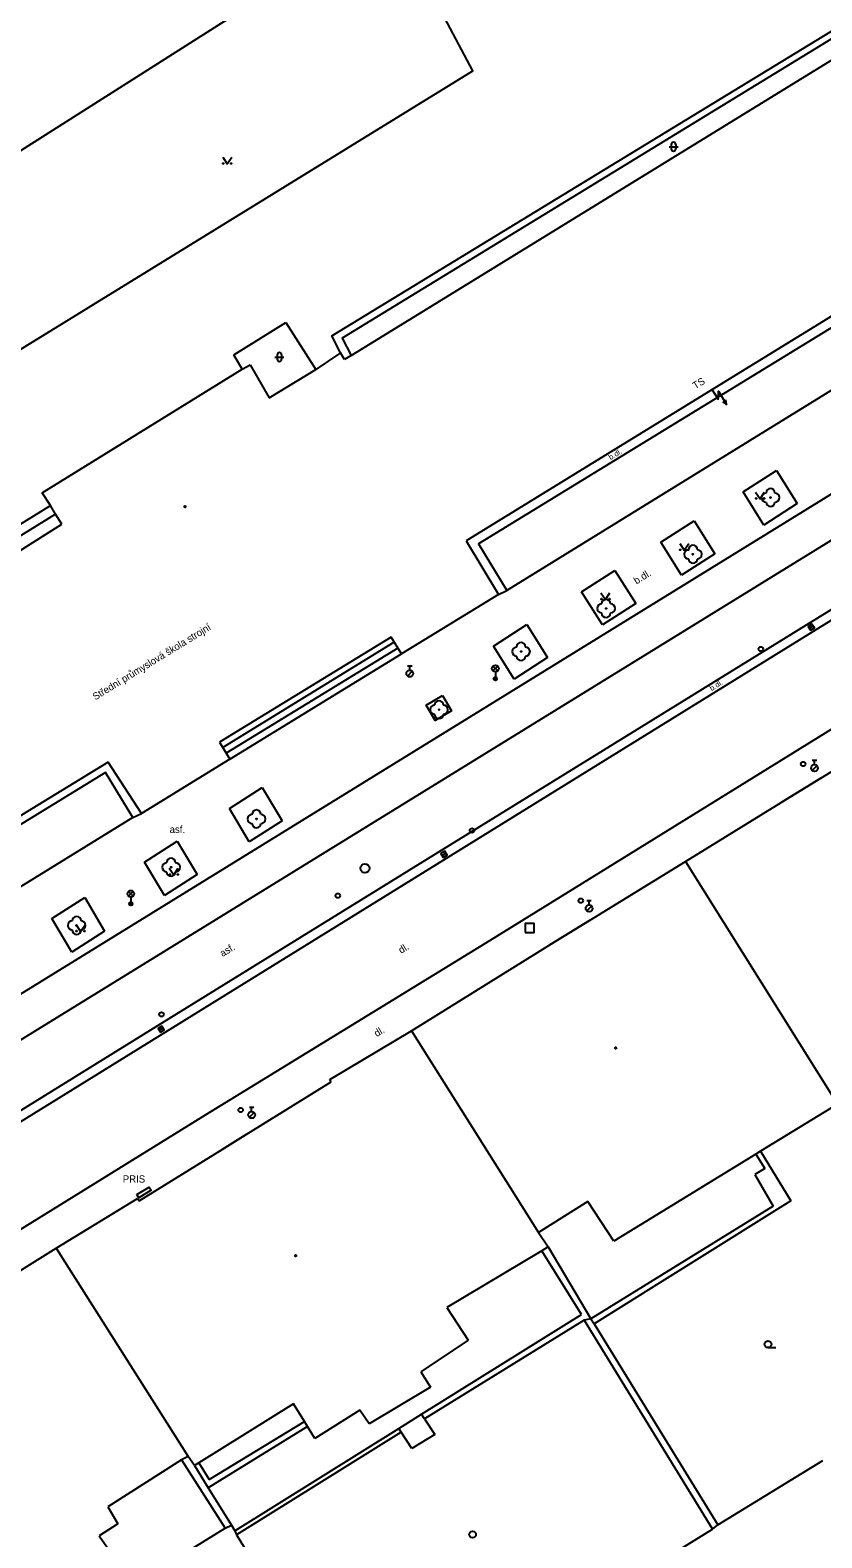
# Model space of a CAD drawing. Extents: x -599770 to -598493, y -1162076 to -1159209.
# Drawn here: x -598760.5 to -598716.4, y -1159823 to -1159739 of the extents above; entities that cross this region are included whole.
import ezdxf

# ---------------------------------------------------------------- set-up
doc = ezdxf.new("R2010")
doc.units = 0
doc.layers.add('Podklad', color=7, linetype='Continuous')

msp = doc.modelspace()

# ---------------------------------------------------------------- linework, layer by layer
at = {"layer": 'Podklad'}
for p, q in [((-598724.873, -1159745.468), (-598724.373, -1159745.468)), ((-598724.748, -1159745.343), (-598724.748, -1159745.593)), ((-598724.498, -1159745.343), (-598724.498, -1159745.593)), ((-598746.833, -1159757.188), (-598746.333, -1159757.188)), ((-598746.708, -1159757.063), (-598746.708, -1159757.313)), ((-598746.458, -1159757.063), (-598746.458, -1159757.313)), ((-598717.056, -1159772.306), (-598716.844, -1159772.174)), ((-598739.445, -1159774.392), (-598739.195, -1159774.392)), ((-598739.32, -1159774.642), (-598739.32, -1159774.392)), ((-598734.683, -1159774.68), (-598734.418, -1159774.415)), ((-598734.683, -1159774.415), (-598734.418, -1159774.68)), ((-598739.449, -1159774.966), (-598739.184, -1159774.701)), ((-598734.55, -1159774.735), (-598734.55, -1159775.11)), ((-598716.899, -1159780.226), (-598716.634, -1159779.961)), ((-598716.895, -1159779.652), (-598716.645, -1159779.652)), ((-598716.77, -1159779.902), (-598716.77, -1159779.652)), ((-598737.516, -1159784.966), (-598737.304, -1159784.834)), ((-598754.992, -1159787.23), (-598754.727, -1159786.965)), ((-598754.992, -1159786.965), (-598754.727, -1159787.23)), ((-598754.86, -1159787.285), (-598754.86, -1159787.66)), ((-598729.459, -1159788.046), (-598729.194, -1159787.781)), ((-598729.455, -1159787.472), (-598729.205, -1159787.472)), ((-598729.33, -1159787.722), (-598729.33, -1159787.472)), ((-598753.276, -1159794.706), (-598753.064, -1159794.574)), ((-598748.259, -1159799.556), (-598747.994, -1159799.291)), ((-598748.255, -1159798.983), (-598748.005, -1159798.983)), ((-598748.13, -1159799.233), (-598748.13, -1159798.983)), ((-598719.36, -1159812.387), (-598718.922, -1159812.387))]:
    msp.add_line(p, q, dxfattribs=at)
for points in [[(-598743.17, -1159756.96), (-598743.66, -1159756.01), (-598704.15, -1159731.89)], [(-598704.3, -1159732.4), (-598743.09, -1159756.13), (-598742.59, -1159757.1)], [(-598742.59, -1159757.1), (-598703.8, -1159733.23)], [(-598768.86, -1159750.67), (-598764.3, -1159758.78), (-598735.8, -1159741.24), (-598738.79, -1159735.6)], [(-598747.67, -1159737.22), (-598768.86, -1159750.67), (-598777.95, -1159756.44)], [(-598684.68, -1159739.83), (-598733.92, -1159770.2)], [(-598696.93, -1159743.31), (-598736.17, -1159767.43)], [(-598697.09, -1159744.09), (-598735.49, -1159767.6), (-598733.92, -1159770.2)], [(-598749.74, -1159746.055), (-598749.49, -1159746.43), (-598749.24, -1159746.055)], [(-598798.474, -1159822.843), (-598800.94, -1159819.84), (-598683.37, -1159747.39)], [(-598687.01, -1159747.05), (-598799.65, -1159816.53)], [(-598794.15, -1159820.18), (-598794.38, -1159819.71), (-598780.51, -1159811.25), (-598766.11, -1159802.33), (-598753.36, -1159794.44), (-598737.7, -1159784.77), (-598701.87, -1159762.63), (-598681.59, -1159750.16), (-598681.31, -1159750.6)], [(-598749.12, -1159757.07), (-598746.23, -1159755.27)], [(-598746.23, -1159755.27), (-598744.55, -1159757.88)], [(-598750.45, -1159799.27), (-598734.85, -1159789.7), (-598713.19, -1159776.29), (-598681.04, -1159756.6)], [(-598748.66, -1159757.86), (-598749.12, -1159757.07)], [(-598748.66, -1159757.86), (-598748.21, -1159757.62)], [(-598748.21, -1159757.62), (-598747.16, -1159759.47)], [(-598743.17, -1159756.96), (-598744.55, -1159757.88)], [(-598742.96, -1159757.32), (-598743.17, -1159756.96)], [(-598742.59, -1159757.1), (-598742.96, -1159757.32)], [(-598759.8, -1159764.76), (-598748.66, -1159757.86)], [(-598747.16, -1159759.47), (-598744.55, -1159757.88)], [(-598722.47, -1159759.01), (-598722.143, -1159759.542), (-598722.126, -1159759.092), (-598721.668, -1159759.838)], [(-598721.889, -1159759.687), (-598721.668, -1159759.838), (-598721.703, -1159759.572)], [(-598720.75, -1159764.71), (-598718.89, -1159763.51)], [(-598718.89, -1159763.51), (-598717.73, -1159765.35)], [(-598716.83, -1159772.47), (-598701.6, -1159763.07)], [(-598759.33, -1159765.47), (-598759.8, -1159764.76)], [(-598719.59, -1159766.55), (-598720.75, -1159764.71)], [(-598720.05, -1159764.715), (-598719.8, -1159765.09), (-598719.55, -1159764.715)], [(-598796.97, -1159788.78), (-598759.33, -1159765.47)], [(-598759.05, -1159765.94), (-598796.3, -1159788.95)], [(-598759.05, -1159765.94), (-598759.33, -1159765.47)], [(-598758.71, -1159766.5), (-598759.05, -1159765.94)], [(-598717.73, -1159765.35), (-598719.59, -1159766.55)], [(-598762.66, -1159768.99), (-598758.71, -1159766.5)], [(-598725.34, -1159767.51), (-598723.48, -1159766.31)], [(-598723.48, -1159766.31), (-598722.32, -1159768.15)], [(-598736.17, -1159767.43), (-598734.37, -1159770.43)], [(-598724.18, -1159769.35), (-598725.34, -1159767.51)], [(-598724.28, -1159767.585), (-598724.03, -1159767.96), (-598723.78, -1159767.585)], [(-598722.32, -1159768.15), (-598724.18, -1159769.35)], [(-598729.75, -1159770.28), (-598727.89, -1159769.08)], [(-598727.89, -1159769.08), (-598726.73, -1159770.92)], [(-598734.37, -1159770.43), (-598733.92, -1159770.2)], [(-598728.59, -1159772.12), (-598729.75, -1159770.28)], [(-598728.67, -1159770.325), (-598728.42, -1159770.7), (-598728.17, -1159770.325)], [(-598734.37, -1159770.43), (-598739.78, -1159773.73)], [(-598726.73, -1159770.92), (-598728.59, -1159772.12)], [(-598740.36, -1159772.8), (-598749.92, -1159778.65)], [(-598739.78, -1159773.73), (-598740.36, -1159772.8)], [(-598737.43, -1159785.21), (-598716.83, -1159772.47)], [(-598734.66, -1159773.3), (-598732.8, -1159772.1)], [(-598732.8, -1159772.1), (-598731.64, -1159773.94)], [(-598740.18, -1159773.08), (-598749.74, -1159778.94)], [(-598739.98, -1159773.41), (-598749.55, -1159779.26)], [(-598749.35, -1159779.59), (-598739.78, -1159773.73)], [(-598733.5, -1159775.14), (-598734.66, -1159773.3)], [(-598731.64, -1159773.94), (-598733.5, -1159775.14)], [(-598737.49, -1159776.05), (-598736.99, -1159776.91), (-598737.91, -1159777.45), (-598738.41, -1159776.58), (-598737.49, -1159776.05)], [(-598716.41, -1159780.66), (-598708.68, -1159775.91)], [(-598749.92, -1159778.65), (-598749.35, -1159779.59)], [(-598749.35, -1159779.59), (-598754.26, -1159782.62)], [(-598754.74, -1159782.85), (-598756.27, -1159780.34), (-598788.11, -1159799.85), (-598795.31, -1159804.28), (-598794.93, -1159804.97), (-598804.09, -1159810.75)], [(-598756.12, -1159779.77), (-598795.96, -1159804.11)], [(-598754.26, -1159782.62), (-598756.12, -1159779.77)], [(-598749.37, -1159782.34), (-598747.54, -1159781.17)], [(-598747.54, -1159781.17), (-598746.43, -1159783.04)], [(-598716.41, -1159780.66), (-598718.63, -1159782.02)], [(-598718.63, -1159782.02), (-598716.41, -1159780.66)], [(-598723.96, -1159785.3), (-598718.63, -1159782.02)], [(-598754.74, -1159782.85), (-598802.96, -1159812.58)], [(-598754.74, -1159782.85), (-598754.26, -1159782.62)], [(-598748.26, -1159784.21), (-598749.37, -1159782.34)], [(-598746.43, -1159783.04), (-598748.26, -1159784.21)], [(-598754.1, -1159785.33), (-598752.27, -1159784.16)], [(-598752.27, -1159784.16), (-598751.16, -1159786.03)], [(-598765.84, -1159802.77), (-598737.43, -1159785.21)], [(-598752.99, -1159787.2), (-598754.1, -1159785.33)], [(-598729.3, -1159788.58), (-598723.96, -1159785.3)], [(-598723.96, -1159785.3), (-598715.49, -1159798.82)], [(-598751.16, -1159786.03), (-598752.99, -1159787.2)], [(-598752.72, -1159785.675), (-598752.47, -1159786.05), (-598752.22, -1159785.675)], [(-598759.26, -1159788.48), (-598757.43, -1159787.31)], [(-598757.43, -1159787.31), (-598756.32, -1159789.18)], [(-598758.15, -1159790.35), (-598759.26, -1159788.48)], [(-598757.91, -1159788.825), (-598757.66, -1159789.2), (-598757.41, -1159788.825)], [(-598729.3, -1159788.58), (-598731.51, -1159789.95)], [(-598731.51, -1159789.95), (-598729.3, -1159788.58)], [(-598756.32, -1159789.18), (-598758.15, -1159790.35)], [(-598739.23, -1159794.73), (-598731.51, -1159789.95)], [(-598743.78, -1159797.45), (-598739.23, -1159794.73)], [(-598739.23, -1159794.73), (-598732.15, -1159805.97)], [(-598748.44, -1159800.52), (-598743.7, -1159797.58)], [(-598743.7, -1159797.58), (-598743.78, -1159797.45)], [(-598715.49, -1159798.82), (-598719.77, -1159801.44)], [(-598773, -1159813.21), (-598750.45, -1159799.27)], [(-598748.44, -1159800.52), (-598749.77, -1159801.34)], [(-598749.77, -1159801.34), (-598748.44, -1159800.52)], [(-598754.4, -1159804.21), (-598749.77, -1159801.34)], [(-598719.77, -1159801.44), (-598720.03, -1159801.6)], [(-598719.77, -1159801.44), (-598718.08, -1159804.21)], [(-598720.03, -1159801.6), (-598727.95, -1159806.46)], [(-598720.03, -1159801.6), (-598719.53, -1159802.41)], [(-598719.53, -1159802.41), (-598720.1, -1159802.75)], [(-598720.1, -1159802.75), (-598719.07, -1159804.5)], [(-598754.53, -1159803.86), (-598753.83, -1159803.44), (-598753.72, -1159803.62), (-598754.42, -1159804.04), (-598754.53, -1159803.86)], [(-598759.03, -1159806.84), (-598754.48, -1159804.08)], [(-598754.48, -1159804.08), (-598754.4, -1159804.21)], [(-598729.39, -1159804.25), (-598732.15, -1159805.97)], [(-598727.95, -1159806.46), (-598729.39, -1159804.25)], [(-598719.07, -1159804.5), (-598729.23, -1159810.79)], [(-598718.08, -1159804.21), (-598729.04, -1159811.06)], [(-598732.15, -1159805.97), (-598731.61, -1159806.77)], [(-598762.81, -1159809.21), (-598759.03, -1159806.84)], [(-598759.03, -1159806.84), (-598751.67, -1159818.45)], [(-598731.97, -1159806.99), (-598737.25, -1159810.16)], [(-598731.61, -1159806.77), (-598731.97, -1159806.99)], [(-598729.76, -1159810.55), (-598731.97, -1159806.99)], [(-598731.61, -1159806.77), (-598729.23, -1159810.79)], [(-598749.07, -1159822.6), (-598739.93, -1159816.9), (-598738.66, -1159816.1), (-598729.76, -1159810.55)], [(-598737.25, -1159810.16), (-598736.07, -1159811.98)], [(-598729.6, -1159810.85), (-598738.49, -1159816.36)], [(-598729.23, -1159810.79), (-598729.6, -1159810.85)], [(-598729.6, -1159810.85), (-598722.46, -1159822.5)], [(-598729.23, -1159810.79), (-598729.04, -1159811.06)], [(-598729.04, -1159811.06), (-598722.16, -1159822.26)], [(-598736.07, -1159811.98), (-598738.7, -1159813.74)], [(-598738.7, -1159813.74), (-598738.16, -1159814.59)], [(-598738.16, -1159814.59), (-598741.59, -1159816.64)], [(-598745.8, -1159815.52), (-598751.07, -1159818.81)], [(-598745.18, -1159816.51), (-598745.8, -1159815.52)], [(-598750.5, -1159819.73), (-598745.18, -1159816.51)], [(-598745.01, -1159816.79), (-598745.18, -1159816.51)], [(-598742.1, -1159815.88), (-598744.6, -1159817.46)], [(-598741.59, -1159816.64), (-598742.1, -1159815.88)], [(-598738.49, -1159816.36), (-598738.66, -1159816.1)], [(-598738.49, -1159816.36), (-598737.93, -1159817.22)], [(-598745.01, -1159816.79), (-598750.56, -1159820.2)], [(-598739.8, -1159817.1), (-598748.97, -1159822.82)], [(-598744.6, -1159817.46), (-598745.01, -1159816.79)], [(-598739.8, -1159817.1), (-598739.93, -1159816.9)], [(-598739.21, -1159818), (-598739.8, -1159817.1)], [(-598737.93, -1159817.22), (-598739.21, -1159818)], [(-598752.04, -1159818.64), (-598756.15, -1159821.26)], [(-598751.67, -1159818.45), (-598752.04, -1159818.64)], [(-598752.04, -1159818.64), (-598749.61, -1159822.45)], [(-598751.31, -1159818.95), (-598751.67, -1159818.45)], [(-598751.07, -1159818.81), (-598751.31, -1159818.95)], [(-598751.31, -1159818.95), (-598750.56, -1159820.2)], [(-598751.07, -1159818.81), (-598750.5, -1159819.73)], [(-598722.16, -1159822.26), (-598716.31, -1159818.68)], [(-598750.56, -1159820.2), (-598749.26, -1159822.28)], [(-598756.15, -1159821.26), (-598755.59, -1159822.21)], [(-598755.59, -1159822.21), (-598756.62, -1159822.87)], [(-598754.27, -1159825.32), (-598749.61, -1159822.45)], [(-598749.61, -1159822.45), (-598749.26, -1159822.28)], [(-598749.26, -1159822.28), (-598749.07, -1159822.6)], [(-598722.46, -1159822.5), (-598722.16, -1159822.26)], [(-598756.62, -1159822.87), (-598756.06, -1159823.68)], [(-598749.07, -1159822.6), (-598748.97, -1159822.82)], [(-598748.97, -1159822.82), (-598741.77, -1159834.44)], [(-598741.77, -1159834.44), (-598722.46, -1159822.5)]]:
    msp.add_lwpolyline(points, dxfattribs=at)
for points in [[(-598716.991, -1159772.412), (-598716.778, -1159772.281), (-598716.909, -1159772.068), (-598717.122, -1159772.199)], [(-598737.451, -1159785.072), (-598737.238, -1159784.941), (-598737.369, -1159784.728), (-598737.582, -1159784.859)], [(-598732.89, -1159789.25), (-598732.39, -1159789.25), (-598732.39, -1159788.75), (-598732.89, -1159788.75)], [(-598753.211, -1159794.812), (-598752.998, -1159794.681), (-598753.129, -1159794.468), (-598753.342, -1159794.599)]]:
    msp.add_lwpolyline(points, close=True, dxfattribs=at)
for centre, radius in [((-598749.715, -1159746.405), 0.025), ((-598749.265, -1159746.405), 0.025), ((-598720.025, -1159765.065), 0.025), ((-598719.575, -1159765.065), 0.025), ((-598719.22, -1159765.02), 0.025), ((-598751.84, -1159765.53), 0.045), ((-598751.84, -1159765.53), 0.0199), ((-598724.255, -1159767.935), 0.025), ((-598723.805, -1159767.935), 0.025), ((-598723.54, -1159768.18), 0.025), ((-598728.645, -1159770.675), 0.025), ((-598728.38, -1159771.2), 0.025), ((-598728.195, -1159770.675), 0.025), ((-598733.12, -1159773.6), 0.025), ((-598719.76, -1159773.46), 0.125), ((-598734.55, -1159774.547), 0.188), ((-598739.32, -1159774.83), 0.188), ((-598734.55, -1159775.11), 0.1), ((-598734.55, -1159775.11), 0.0723), ((-598734.55, -1159775.11), 0.0438), ((-598737.69, -1159776.84), 0.025), ((-598717.4, -1159779.87), 0.125), ((-598716.77, -1159780.09), 0.188), ((-598747.86, -1159782.93), 0.025), ((-598735.85, -1159783.57), 0.125), ((-598741.82, -1159785.68), 0.25), ((-598752.695, -1159786.025), 0.025), ((-598752.62, -1159785.62), 0.025), ((-598752.245, -1159786.025), 0.025), ((-598754.86, -1159787.097), 0.188), ((-598743.33, -1159787.2), 0.125), ((-598754.86, -1159787.66), 0.1), ((-598754.86, -1159787.66), 0.0723), ((-598754.86, -1159787.66), 0.0438), ((-598729.79, -1159787.48), 0.125), ((-598729.33, -1159787.91), 0.188), ((-598757.88, -1159788.86), 0.025), ((-598757.885, -1159789.175), 0.025), ((-598757.435, -1159789.175), 0.025), ((-598753.15, -1159793.82), 0.125), ((-598727.85, -1159795.69), 0.045), ((-598727.85, -1159795.69), 0.0199), ((-598748.74, -1159799.15), 0.125), ((-598748.13, -1159799.42), 0.188), ((-598745.68, -1159807.26), 0.045), ((-598745.68, -1159807.26), 0.0199), ((-598719.36, -1159812.2), 0.188), ((-598735.82, -1159822.8), 0.188)]:
    msp.add_circle(centre, radius, dxfattribs=at)
for centre, radius, start, end in [((-598724.623, -1159745.343), 0.125, 0, 180), ((-598724.623, -1159745.593), 0.125, 180, 0), ((-598746.583, -1159757.063), 0.125, 0, 180), ((-598746.583, -1159757.313), 0.125, 180, 0), ((-598719.47, -1159765.02), 0.25, 90, 270), ((-598719.22, -1159764.77), 0.25, 0, 180), ((-598719.22, -1159765.27), 0.25, 180, 0), ((-598718.97, -1159765.02), 0.25, 270, 90), ((-598723.54, -1159767.93), 0.25, 0, 180), ((-598723.79, -1159768.18), 0.25, 90, 270), ((-598723.54, -1159768.43), 0.25, 180, 0), ((-598723.29, -1159768.18), 0.25, 270, 90), ((-598728.63, -1159771.2), 0.25, 90, 270), ((-598728.38, -1159770.95), 0.25, 0, 180), ((-598728.13, -1159771.2), 0.25, 270, 90), ((-598728.38, -1159771.45), 0.25, 180, 0), ((-598733.37, -1159773.6), 0.25, 90, 270), ((-598733.12, -1159773.35), 0.25, 0, 180), ((-598732.87, -1159773.6), 0.25, 270, 90), ((-598733.12, -1159773.85), 0.25, 180, 0), ((-598737.94, -1159776.84), 0.25, 90, 270), ((-598737.69, -1159776.59), 0.25, 0, 180), ((-598737.69, -1159777.09), 0.25, 180, 0), ((-598737.44, -1159776.84), 0.25, 270, 90), ((-598748.11, -1159782.93), 0.25, 90, 270), ((-598747.86, -1159782.68), 0.25, 0, 180), ((-598747.61, -1159782.93), 0.25, 270, 90), ((-598747.86, -1159783.18), 0.25, 180, 0), ((-598752.87, -1159785.62), 0.25, 90, 270), ((-598752.62, -1159785.37), 0.25, 0, 180), ((-598752.37, -1159785.62), 0.25, 270, 90), ((-598752.62, -1159785.87), 0.25, 180, 0), ((-598758.13, -1159788.86), 0.25, 90, 270), ((-598757.88, -1159788.61), 0.25, 0, 180), ((-598757.63, -1159788.86), 0.25, 270, 90), ((-598757.88, -1159789.11), 0.25, 180, 0)]:
    msp.add_arc(centre, radius, start, end, dxfattribs=at)

# ---------------------------------------------------------------- texts
for s, height, rotation, p in [('TS', 0.4, 31.57817, (-598723.41, -1159759)), ('b.dl.', 0.3, 31.47664, (-598728.13, -1159762.94)), ('b.dl.', 0.4, 31.66761, (-598726.69, -1159769.87)), ('Střední průmyslová škola strojní', 0.4, 31.56, (-598756.84, -1159776.33)), ('b.dl.', 0.3, 31.66761, (-598722.5, -1159775.81)), ('asf.', 0.4, 31.78, (-598749.75, -1159790.63)), ('dl.', 0.4, 31.68, (-598739.8, -1159790.45)), ('dl.', 0.4, 31.22, (-598741.16, -1159795.09))]:
    msp.add_text(s, height=height, rotation=rotation, dxfattribs=at).set_placement(p)
for s, p in [('asf.', (-598752.7, -1159783.71)), ('PRIS', (-598755.31, -1159803.19))]:
    msp.add_text(s, height=0.4, dxfattribs=at).set_placement(p)

doc.saveas('drawing.dxf')
